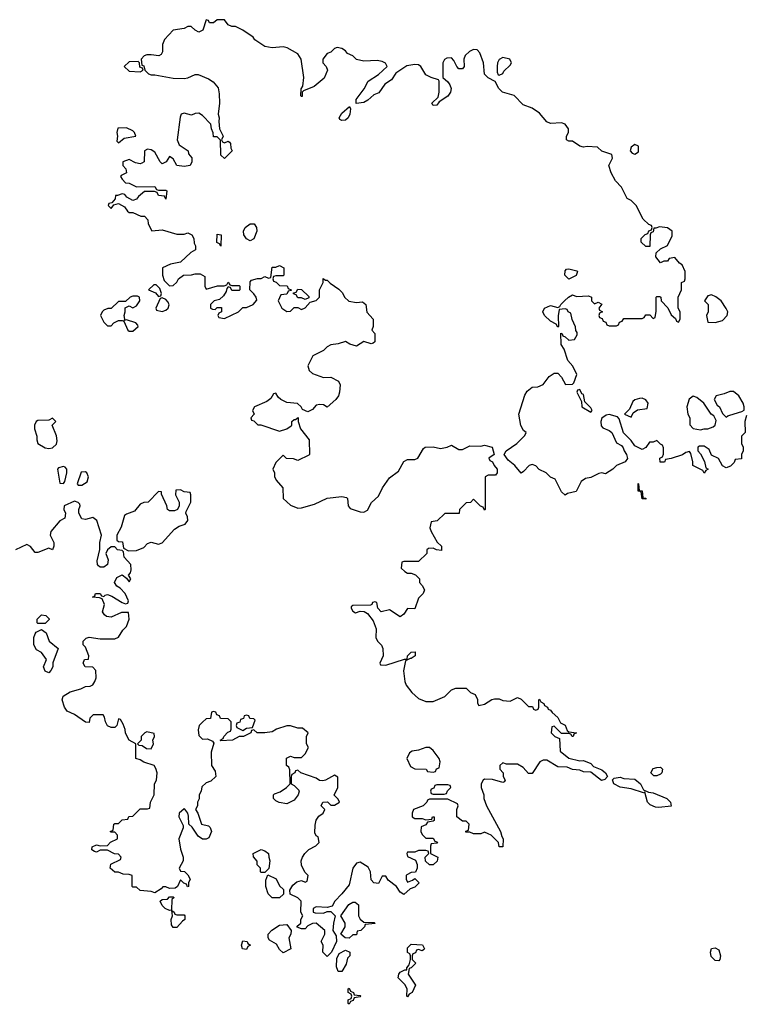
# Model space of a CAD drawing. Header units: inches. Extents: x 2601469 to 2753575, y 449403 to 582909.
# Tile 334 of 350: x 2706031 to 2709994, y 513886 to 519266. Entities that reach past the tile are written whole.
import ezdxf

# ---------------------------------------------------------------- set-up
doc = ezdxf.new("R2010")
doc.units = ezdxf.units.IN
doc.header["$MEASUREMENT"] = 0
doc.layers.add('C7501', color=7, linetype='Continuous')

msp = doc.modelspace()

# ---------------------------------------------------------------- linework, layer by layer
at = {"layer": 'C7501', "color": 4, "elevation": 4}
msp.add_lwpolyline([(2710000, 517103.1), (2709991, 517070), (2709994, 517010), (2709974, 516990), (2709974, 516950), (2709982, 516930), (2709982, 516910), (2709974, 516890), (2709972.7, 516867.3), (2709938, 516862), (2709932.7, 516847.3), (2709912.7, 516827.3), (2709890, 516818), (2709868.7, 516828.7), (2709848.4, 516868.4), (2709810, 516886), (2709797.2, 516917.2), (2709770, 516935.3), (2709743.6, 516936.4), (2709734, 516930), (2709734, 516910), (2709750, 516894), (2709771.6, 516851.6), (2709778, 516818), (2709792, 516810), (2709778, 516802), (2709770, 516788), (2709762, 516802), (2709708, 516830), (2709708, 516850), (2709696.4, 516896.4), (2709690, 516906), (2709670, 516902), (2709650.8, 516889.2), (2709590, 516868), (2709558, 516862), (2709552, 516848), (2709529, 516849), (2709528, 516870), (2709542, 516878), (2709547.3, 516892.7), (2709547.3, 516927.3), (2709542, 516942), (2709530, 516946), (2709510, 516966), (2709490, 516958), (2709470, 516958), (2709451.1, 516928.9), (2709430, 516918), (2709390, 516938), (2709370, 516966), (2709328.4, 517008.4), (2709304.7, 517084.7), (2709296.5, 517096.5), (2709250, 517109.2), (2709234.8, 517105.2), (2709211, 517089), (2709204.7, 517070), (2709206, 517046), (2709215.3, 517035.3), (2709250, 517021), (2709264.7, 517010), (2709290, 516954), (2709318.8, 516938.8), (2709326.8, 516926.8), (2709332, 516910), (2709346, 516890), (2709350, 516868), (2709338, 516850), (2709291.3, 516830), (2709270.5, 516809.5), (2709230, 516785.2), (2709210, 516789.2), (2709194.4, 516785.6), (2709150, 516764), (2709121, 516759), (2709098, 516742), (2709071.1, 516688.9), (2709023.6, 516676.4), (2709010, 516668), (2708990, 516686), (2708955.3, 516755.3), (2708930, 516766), (2708906, 516790), (2708869.1, 516809.1), (2708850, 516828), (2708830, 516835.3), (2708814, 516830), (2708783.6, 516796.4), (2708770, 516788.7), (2708735.3, 516830), (2708698.9, 516858.9), (2708678, 516890), (2708688.7, 516910), (2708746, 516950), (2708790, 516994), (2708798, 517010), (2708782, 517022), (2708768.4, 517048.4), (2708758, 517110), (2708790, 517214), (2708803.1, 517236.9), (2708830, 517258), (2708860.4, 517259.6), (2708890, 517272), (2708923.1, 517316.9), (2708950, 517334), (2708970, 517334), (2708990, 517312), (2709012.7, 517272.7), (2709050, 517274), (2709058, 517282), (2709073.6, 517326.4), (2709052.9, 517372.9), (2709024.7, 517404.7), (2709005.2, 517465.2), (2708988.9, 517491.1), (2708987.3, 517552.7), (2708994, 517550), (2708998, 517538), (2709010, 517534), (2709030, 517514), (2709062, 517518), (2709076.4, 517543.6), (2709076.4, 517556.4), (2709068.4, 517568.4), (2709067.3, 517587.3), (2709048.4, 517628.4), (2709042, 517662), (2709026, 517670), (2709022, 517682), (2709010, 517686), (2708978, 517682), (2708972.7, 517647.3), (2708974, 517590), (2708970, 517586), (2708962, 517602), (2708930, 517618), (2708898, 517650), (2708888.7, 517670), (2708898, 517690), (2708930, 517704.7), (2708970, 517694), (2708982, 517698), (2708986, 517710), (2709006, 517730), (2709028, 517750), (2709050, 517762), (2709072.7, 517752.7), (2709136.9, 517756.9), (2709154, 517750), (2709154, 517730), (2709170, 517714), (2709190, 517722), (2709211.3, 517711.3), (2709194, 517690), (2709198, 517678), (2709214, 517670), (2709198, 517662), (2709194, 517650), (2709198, 517638), (2709212.7, 517632.7), (2709218, 517618), (2709232.7, 517612.7), (2709238, 517598), (2709250, 517594), (2709290, 517594), (2709302, 517598), (2709307.3, 517612.7), (2709322, 517618), (2709330, 517634), (2709430, 517634), (2709442, 517638), (2709450, 517654), (2709472.7, 517652.7), (2709490, 517634), (2709502, 517638), (2709507.3, 517672.7), (2709508, 517750), (2709510, 517754), (2709527.3, 517752.7), (2709532, 517750), (2709534, 517730), (2709571.3, 517691.3), (2709590, 517654), (2709612.7, 517632.7), (2709618, 517618), (2709630, 517614), (2709638, 517630), (2709638, 517670), (2709628, 517690), (2709628, 517750), (2709646, 517790), (2709646, 517830), (2709662, 517838), (2709666, 517850), (2709666, 517890), (2709650, 517926), (2709635.3, 517935.3), (2709610, 517966), (2709578, 517962), (2709570, 517946), (2709550, 517946), (2709530, 517938), (2709506, 517970), (2709507.3, 517992.7), (2709530, 518014), (2709568.4, 518031.6), (2709595.5, 518084.5), (2709594, 518110), (2709570, 518129.2), (2709525.4, 518134.6), (2709506, 518126), (2709494, 518126), (2709490, 518106), (2709478, 518102), (2709474, 518090), (2709472.7, 518027.3), (2709450, 518026), (2709426, 518050), (2709426, 518070), (2709447.3, 518092.7), (2709462, 518098), (2709467.3, 518112.7), (2709482, 518118), (2709486, 518130), (2709482, 518142), (2709467.3, 518147.3), (2709436.4, 518176.4), (2709398, 518250), (2709370, 518278), (2709348.9, 518288.9), (2709318, 518350), (2709284.7, 518384.7), (2709262, 518430), (2709248.7, 518470), (2709268, 518510), (2709266, 518530), (2709210, 518548), (2709186, 518570), (2709130, 518574), (2709110, 518568.7), (2709090, 518575.3), (2709050, 518602), (2709030, 518602), (2709018, 518610), (2709018, 518630), (2709028, 518650), (2709028, 518670), (2709010, 518695.3), (2708990, 518702), (2708930, 518698), (2708910, 518708), (2708870, 518755.3), (2708830, 518782), (2708780.2, 518800.2), (2708732.5, 518852.5), (2708668.7, 518870), (2708648.7, 518890), (2708628.4, 518928.4), (2708590, 518948), (2708569.1, 518969.1), (2708564, 519030), (2708544.7, 519084.7), (2708530, 519102), (2708510, 519104), (2708487.3, 519092.7), (2708464.7, 519070), (2708456, 519050), (2708458, 519010), (2708450, 518998), (2708430, 518998), (2708418, 519010), (2708403.1, 519043.1), (2708390, 519058), (2708363.6, 519056.4), (2708351.6, 519048.4), (2708342, 519030), (2708342, 518950), (2708370, 518926), (2708380.7, 518910), (2708387.3, 518890), (2708384, 518870), (2708370, 518849), (2708322.8, 518817.2), (2708310, 518799), (2708290, 518798), (2708282, 518810), (2708317.2, 518842.8), (2708322.7, 518870), (2708322, 518930), (2708318, 518938), (2708278, 518950), (2708250, 518964), (2708222, 519010), (2708210, 519019), (2708190, 519021.2), (2708145.8, 519014.2), (2708085.5, 518974.5), (2708062.4, 518937.6), (2708026.2, 518913.8), (2707993, 518867), (2707965.2, 518854.8), (2707933, 518827), (2707910, 518814), (2707868.4, 518808.4), (2707868.7, 518830), (2707912.7, 518887.3), (2707934, 518930), (2707990, 518966), (2708038, 519010), (2708028.4, 519028.4), (2708010, 519038), (2707983.1, 519043.1), (2707910, 519039), (2707870, 519048.7), (2707850, 519068), (2707821.2, 519081.2), (2707810, 519095.3), (2707790, 519108.7), (2707765.4, 519114.6), (2707750, 519108), (2707731.3, 519088.7), (2707710, 519082), (2707686, 519050), (2707686.8, 519030), (2707704.7, 519010), (2707712, 518990), (2707694, 518946), (2707639.1, 518900.9), (2707582, 518878), (2707574, 518870), (2707574, 518846), (2707570, 518846), (2707566, 518850), (2707568.7, 518888.7), (2707578, 518902), (2707583.7, 518950), (2707569, 519050), (2707550, 519079), (2707491.9, 519111.9), (2707470, 519118), (2707410, 519112.7), (2707370, 519119), (2707315.3, 519155.3), (2707306, 519170), (2707250, 519208), (2707210, 519228), (2707190, 519228), (2707170, 519238), (2707150, 519266), (2707110, 519266), (2707090, 519248), (2707068.4, 519248.4), (2707062, 519262), (2707050, 519266), (2707030.9, 519209.1), (2707010, 519198), (2706990, 519208), (2706968.4, 519228.4), (2706950, 519228.7), (2706930, 519218), (2706870, 519208), (2706822, 519158), (2706811.3, 519130), (2706812, 519090), (2706803.6, 519076.4), (2706791.3, 519068.7), (2706750, 519074), (2706726, 519074), (2706711.3, 519068.7), (2706694, 519050), (2706698, 519018), (2706710, 519014), (2706714, 518990), (2706734, 518970), (2706750, 518964.7), (2706770, 518964.7), (2706870, 518946), (2706930, 518944), (2706950, 518947.7), (2706990, 518966.8), (2707006.4, 518966.4), (2707062.8, 518942.8), (2707087.1, 518927.1), (2707114.4, 518894.4), (2707120.7, 518860.7), (2707122, 518810), (2707114.8, 518750), (2707121, 518730), (2707118, 518710), (2707122, 518670), (2707142, 518630), (2707134, 518610), (2707138, 518598), (2707150, 518594), (2707170, 518602), (2707176.9, 518596.9), (2707182, 518590), (2707183.6, 518563.6), (2707191.1, 518548.9), (2707150, 518508), (2707130, 518526), (2707127.3, 518607.3), (2707110, 518626), (2707090, 518626), (2707088.4, 518648.4), (2707078, 518670), (2707075.3, 518695.3), (2707030, 518742), (2707010, 518755.3), (2706990, 518754), (2706970, 518744), (2706930, 518755.3), (2706914, 518750), (2706906.8, 518733.2), (2706891.3, 518610), (2706902.8, 518582.8), (2706952, 518550), (2706952.7, 518532.7), (2706971, 518511), (2706971, 518490), (2706962, 518470), (2706930, 518464), (2706890, 518468.7), (2706870, 518506), (2706850, 518518), (2706831.3, 518488.7), (2706810, 518478), (2706798, 518490), (2706770, 518542), (2706750, 518555.3), (2706730, 518559), (2706712, 518550), (2706711, 518490), (2706698, 518482), (2706690, 518479), (2706663.1, 518483.1), (2706630, 518502), (2706594, 518490), (2706594, 518470), (2706611.6, 518451.6), (2706614, 518430), (2706584.7, 518415.3), (2706582, 518410), (2706590, 518394), (2706610, 518374), (2706630, 518372), (2706670, 518352), (2706770, 518354), (2706778, 518338), (2706790, 518334), (2706830, 518334), (2706834, 518330), (2706830, 518286), (2706822, 518302), (2706790, 518306), (2706782, 518322), (2706767.3, 518327.3), (2706712.7, 518327.3), (2706679.6, 518300.4), (2706670, 518286), (2706650, 518278), (2706616.4, 518296.4), (2706606, 518310), (2706590, 518315.3), (2706566, 518306), (2706554, 518306), (2706552, 518288), (2706534, 518266), (2706518, 518262), (2706514, 518250), (2706530, 518234), (2706546, 518254), (2706570, 518262), (2706603.6, 518243.6), (2706619.6, 518219.6), (2706630, 518212), (2706650, 518212), (2706692.7, 518192.7), (2706712, 518192), (2706731.6, 518171.6), (2706732, 518150), (2706752.7, 518112.7), (2706810, 518118), (2706890, 518094), (2706930, 518094), (2706950, 518102), (2706972, 518090), (2706982, 518070), (2706984.7, 518044.7), (2706992, 518030), (2706992, 518008), (2706965.4, 517994.6), (2706910, 517942), (2706854, 517930), (2706812, 517910), (2706811.3, 517870), (2706821, 517841), (2706850, 517812), (2706870, 517814), (2706888.7, 517831.3), (2706898, 517850), (2706926, 517870), (2706970, 517871.3), (2706990, 517878), (2707016.9, 517876.9), (2707042, 517862), (2707042, 517810), (2707050, 517794), (2707111.3, 517811.3), (2707147.3, 517812.7), (2707162, 517818), (2707170, 517832), (2707178, 517818), (2707190, 517814), (2707230, 517814), (2707234, 517810), (2707234, 517790), (2707230, 517786), (2707190, 517786), (2707182, 517802), (2707170, 517806), (2707162, 517798), (2707159.6, 517780.4), (2707143.6, 517756.4), (2707122, 517738), (2707094, 517730), (2707074, 517710), (2707074, 517690), (2707083.6, 517683.6), (2707098, 517682), (2707110, 517694), (2707132.7, 517692.7), (2707134, 517670), (2707118, 517662), (2707114, 517650), (2707118, 517638), (2707150, 517634), (2707226, 517670), (2707250, 517694), (2707270, 517694), (2707306, 517710), (2707326, 517734), (2707322, 517750), (2707310, 517768), (2707288, 517790), (2707290, 517834), (2707298, 517842), (2707330, 517852), (2707350, 517852), (2707370, 517862), (2707390, 517854), (2707402, 517858), (2707410, 517914), (2707430, 517914), (2707450, 517922), (2707474, 517910), (2707474, 517870), (2707470, 517866), (2707430, 517866), (2707418, 517862), (2707414, 517850), (2707418, 517838), (2707432.7, 517832.7), (2707450, 517814), (2707491.6, 517811.6), (2707498, 517798), (2707514, 517790), (2707514, 517786), (2707498, 517782), (2707490, 517766), (2707458, 517762), (2707442, 517730), (2707462, 517690), (2707490, 517672), (2707510, 517674), (2707530, 517694), (2707550, 517694), (2707570, 517682), (2707590, 517692), (2707618, 517722), (2707650, 517732), (2707668, 517750), (2707668, 517790), (2707688, 517830), (2707688, 517852), (2707702, 517842), (2707710, 517842), (2707726, 517826), (2707774.4, 517794.4), (2707794, 517774), (2707804.7, 517750), (2707827.9, 517727.9), (2707870, 517721), (2707903.6, 517723.6), (2707922, 517710), (2707927.1, 517667.1), (2707962, 517630), (2707962, 517590), (2707954, 517570), (2707971.1, 517551.1), (2707970, 517506), (2707962, 517498), (2707950, 517495.3), (2707910, 517508), (2707870, 517482), (2707833.6, 517493.6), (2707810, 517508), (2707770, 517494), (2707730, 517488.7), (2707710, 517478), (2707690, 517458), (2707632, 517430), (2707604.7, 517375.3), (2707612, 517350), (2707630, 517332), (2707690, 517311.3), (2707730, 517312), (2707772, 517290), (2707782, 517270), (2707778, 517230), (2707772, 517210), (2707758, 517190), (2707710, 517148.7), (2707690, 517162), (2707670, 517164), (2707650, 517159), (2707630, 517135.3), (2707604, 517124), (2707575.3, 517135.3), (2707568.7, 517150), (2707549.1, 517169.1), (2707490, 517174), (2707458, 517190), (2707443.1, 517203.1), (2707430, 517226), (2707418, 517222), (2707403.6, 517196.4), (2707381, 517179), (2707314, 517150), (2707302, 517130), (2707312, 517110), (2707294, 517090), (2707298, 517078), (2707310, 517074), (2707332, 517052), (2707348, 517052), (2707450, 517018), (2707490, 517031.3), (2707513.6, 517046.4), (2707518, 517050), (2707518, 517070), (2707530, 517082), (2707538, 517082), (2707552.7, 517092.7), (2707552, 517070), (2707564.7, 517030), (2707611.3, 516970), (2707614, 516890), (2707610, 516886), (2707550, 516858), (2707527.3, 516867.3), (2707488.4, 516868.4), (2707470, 516886), (2707430, 516846), (2707414, 516810), (2707422, 516790), (2707422, 516770), (2707431.3, 516750), (2707468.4, 516708.4), (2707470.4, 516650), (2707510, 516612.7), (2707550, 516597.1), (2707570, 516598), (2707642, 516618), (2707710, 516651.3), (2707790, 516661), (2707816, 516656), (2707822, 516650), (2707824.7, 516610), (2707836, 516596), (2707890, 516577.3), (2707910, 516574.8), (2707930, 516586), (2707952.3, 516627.7), (2707990, 516662), (2708012.5, 516707.5), (2708050, 516762), (2708100.4, 516799.6), (2708128.7, 516851.3), (2708150, 516862), (2708190, 516862), (2708206, 516870), (2708236.4, 516923.6), (2708246, 516930), (2708290, 516931.3), (2708330, 516922.8), (2708366, 516930), (2708390, 516942), (2708430, 516918), (2708450, 516918), (2708490, 516938), (2708550, 516936), (2708570, 516941), (2708611.1, 516931.1), (2708622, 516890), (2708594, 516870), (2708598, 516858), (2708614, 516850), (2708622, 516830), (2708638, 516810), (2708638, 516790), (2708630, 516778), (2708590, 516778), (2708572.7, 516767.3), (2708574, 516590), (2708570, 516586), (2708562, 516602), (2708547.3, 516607.3), (2708510, 516646), (2708492.7, 516627.3), (2708470, 516626), (2708434, 516590), (2708431.6, 516568.4), (2708352.7, 516567.3), (2708311.6, 516528.4), (2708278, 516522), (2708272, 516490), (2708278, 516470), (2708311.6, 516411.6), (2708334, 516390), (2708334, 516366), (2708308.4, 516368.4), (2708290, 516378), (2708263.6, 516376.4), (2708254, 516370), (2708254, 516350), (2708210, 516306), (2708130, 516306), (2708118, 516302), (2708114, 516270), (2708134, 516250), (2708150, 516242), (2708170, 516242), (2708192.7, 516232.7), (2708214, 516210), (2708214, 516190), (2708230, 516174), (2708242, 516150), (2708234, 516130), (2708210, 516106), (2708190, 516046), (2708150, 516048), (2708130, 516018), (2708110, 516004), (2708050, 516042), (2708006, 516030), (2707988, 516050), (2707982, 516082), (2707970, 516086), (2707958, 516082), (2707954, 516070), (2707947.3, 516067.3), (2707850, 516066), (2707842, 516058), (2707842, 516050), (2707850, 516034), (2707865.4, 516025.4), (2707890, 516034), (2707912.7, 516032.7), (2707930, 516022), (2707961, 515981), (2707978, 515938), (2707976, 515890), (2707984.7, 515870), (2708007.5, 515847.5), (2708014, 515830), (2708016.3, 515790), (2707998, 515750), (2708001, 515741), (2708030, 515738.8), (2708132.7, 515772.7), (2708147.3, 515772.7), (2708148.7, 515790), (2708168.7, 515810), (2708191.3, 515811.3), (2708190.5, 515789.5), (2708170, 515775.3), (2708163.6, 515776.4), (2708138, 515762), (2708127.3, 515707.3), (2708134, 515650), (2708142.8, 515630), (2708173.4, 515590), (2708210, 515556.3), (2708250, 515540.5), (2708290, 515540.7), (2708352.7, 515567.3), (2708390, 515604.7), (2708412.7, 515612.7), (2708470, 515614), (2708494, 515590), (2708518, 515578), (2708531.3, 515551.3), (2708531.6, 515531.6), (2708538, 515518), (2708570, 515526), (2708610, 515551.3), (2708624.7, 515555.3), (2708650, 515556), (2708670, 515546.8), (2708710, 515542), (2708750, 515562), (2708770, 515554), (2708810, 515514), (2708832.7, 515512.7), (2708838, 515498), (2708850, 515494), (2708862, 515498), (2708866, 515510), (2708866, 515550), (2708870, 515554), (2708878, 515538), (2708894, 515530), (2708898, 515518), (2708914, 515510), (2708918, 515498), (2708930, 515494), (2708939.6, 515479.6), (2708970, 515454), (2708984.7, 515424.7), (2709011.1, 515411.1), (2709022, 515382), (2709030, 515374), (2709072, 515370), (2709058, 515362), (2709054, 515350), (2709048.9, 515348.9), (2709042, 515362), (2709030, 515366), (2708990, 515366), (2708950, 515406), (2708938, 515402), (2708934, 515370), (2708954, 515350), (2708978.8, 515338.8), (2708982.8, 515270), (2709030, 515231), (2709090, 515216), (2709110, 515218.8), (2709150, 515201), (2709164.9, 515184.9), (2709210, 515167.7), (2709231.3, 515150), (2709242, 515130), (2709226.4, 515113.6), (2709209.5, 515109.5), (2709150, 515154), (2709110, 515156), (2709090, 515165.2), (2709049.5, 515169.5), (2709022, 515182), (2708970, 515183.6), (2708910, 515220.9), (2708890, 515220.9), (2708871, 515210), (2708830, 515148), (2708810, 515148), (2708780.4, 515180.4), (2708750, 515198), (2708690, 515198), (2708670, 515206), (2708654, 515190), (2708654, 515170), (2708671.6, 515151.6), (2708672, 515130), (2708682, 515110), (2708678, 515102), (2708670, 515098), (2708613.6, 515113.6), (2708570, 515115.3), (2708562, 515110), (2708552, 515090), (2708551.3, 515070), (2708566, 515030), (2708566, 515010), (2708581, 514970), (2708658, 514830), (2708663.6, 514803.6), (2708671.3, 514790), (2708670, 514746), (2708650, 514746), (2708646, 514770), (2708606, 514810), (2708590, 514818), (2708570, 514826), (2708550, 514818), (2708510, 514818), (2708490, 514826), (2708467.3, 514827.3), (2708467.3, 514832.7), (2708482, 514838), (2708486, 514870), (2708470, 514886), (2708450, 514886), (2708418, 514910), (2708418, 514950), (2708426, 514970), (2708422, 514982), (2708370, 515006), (2708270, 515006), (2708258, 515002), (2708254, 514990), (2708234, 514970), (2708182, 514950), (2708174, 514930), (2708174, 514910), (2708190, 514902), (2708230, 514902), (2708250, 514894), (2708282, 514898), (2708286, 514910), (2708294, 514910), (2708294, 514890), (2708290, 514886), (2708258, 514882), (2708250, 514866), (2708224.7, 514855.3), (2708222, 514830), (2708230, 514814), (2708250, 514794), (2708290, 514794), (2708298, 514778), (2708312.7, 514772.7), (2708310, 514766), (2708278, 514762), (2708274, 514750), (2708274, 514710), (2708314, 514690), (2708311.6, 514668.4), (2708290, 514648.7), (2708268.7, 514648.7), (2708247.3, 514667.3), (2708246, 514690), (2708266, 514710), (2708262, 514722), (2708250, 514726), (2708210, 514726), (2708190, 514718), (2708150, 514718), (2708144.7, 514710), (2708150, 514694), (2708192.7, 514672.7), (2708202, 514650), (2708202, 514630), (2708192.7, 514607.3), (2708170, 514606), (2708146, 514594), (2708142, 514590), (2708142, 514570), (2708150, 514554), (2708176.4, 514563.6), (2708190, 514574), (2708212, 514550), (2708190, 514526), (2708163.6, 514516.4), (2708130, 514486), (2708110, 514498), (2708088.7, 514530), (2708044, 514564), (2708030, 514586), (2708010, 514586), (2707990, 514546), (2707966, 514550), (2707950, 514566), (2707948, 514610), (2707934.6, 514634.6), (2707890, 514662), (2707870, 514658), (2707850.9, 514629.1), (2707830, 514538), (2707791.1, 514488.9), (2707752, 514450), (2707738, 514422), (2707710, 514415.3), (2707650, 514418), (2707634, 514410), (2707634, 514390), (2707645.4, 514385.4), (2707690, 514384.7), (2707710, 514394), (2707730, 514394), (2707754, 514370), (2707744.7, 514330), (2707742, 514290), (2707759.6, 514259.6), (2707762, 514230), (2707734, 514170), (2707710, 514148), (2707686, 514170), (2707688, 514210), (2707678, 514230), (2707698, 514270), (2707698, 514290), (2707650, 514328.7), (2707630, 514328), (2707604.7, 514315.3), (2707590, 514298), (2707570, 514298), (2707547.3, 514307.3), (2707547.3, 514312.7), (2707566, 514330), (2707566, 514350), (2707578, 514370), (2707566, 514390), (2707568, 514450), (2707550, 514468), (2707508, 514488), (2707506, 514510), (2707523.1, 514536.9), (2707544, 514556), (2707570, 514562), (2707590, 514554), (2707602, 514558), (2707606, 514590), (2707588.4, 514608.4), (2707570, 514646), (2707568.7, 514670), (2707575.3, 514690), (2707589.3, 514710.7), (2707610, 514731.3), (2707648.4, 514751.6), (2707666, 514770), (2707662, 514802), (2707650, 514806), (2707643.1, 514823.1), (2707644.7, 514864.7), (2707650, 514892), (2707665.2, 514914.8), (2707688, 514930), (2707698, 514950), (2707678, 514970), (2707686, 514990), (2707711.6, 514991.6), (2707730, 514974), (2707750, 514974), (2707778, 514990), (2707770, 515006), (2707748.7, 515028.7), (2707768.7, 515070), (2707768, 515128), (2707750, 515138), (2707702, 515110), (2707686.6, 515106.6), (2707669.4, 515109.4), (2707650, 515122), (2707566, 515150), (2707550, 515166), (2707538, 515162), (2707534, 515150), (2707518, 515142), (2707514, 515130), (2707514, 515090), (2707530, 515082), (2707555.3, 515055.3), (2707558, 515050), (2707552, 515030), (2707530, 515002), (2707490, 514982), (2707449.1, 514989.1), (2707430, 514998), (2707418, 515010), (2707418, 515030), (2707423.1, 515036.9), (2707453.6, 515046.4), (2707489.1, 515070.9), (2707508, 515090), (2707507.3, 515167.3), (2707502, 515182), (2707488, 515190), (2707488.4, 515231.6), (2707510, 515242), (2707530, 515234), (2707570, 515234), (2707590, 515254), (2707608, 515290), (2707598, 515310), (2707598, 515350), (2707606, 515370), (2707575.3, 515395.3), (2707550, 515394), (2707510, 515408), (2707490, 515408), (2707434, 515390), (2707410, 515375.3), (2707370, 515368.7), (2707328.9, 515368.9), (2707310, 515386), (2707298, 515382), (2707294, 515370), (2707254, 515350), (2707230, 515348.7), (2707194, 515330), (2707130, 515326), (2707126, 515330), (2707142, 515338), (2707146, 515350), (2707167.3, 515372.7), (2707182, 515378), (2707186, 515390), (2707186, 515430), (2707170, 515446), (2707127.3, 515447.3), (2707122, 515462), (2707107.3, 515467.3), (2707102, 515482), (2707090, 515486), (2707078, 515482), (2707072.7, 515447.3), (2707050, 515446), (2707030, 515428), (2707012, 515410), (2707006.4, 515386.4), (2707010, 515354), (2707030, 515334), (2707056.9, 515336.9), (2707083.6, 515323.6), (2707092, 515312), (2707076.9, 515263.1), (2707078, 515190), (2707099.6, 515159.6), (2707102, 515130), (2707075.3, 515104.7), (2707050, 515095.3), (2707026.4, 515073.6), (2707022, 515050), (2707012, 515030), (2707011.6, 515008.4), (2707002, 514990), (2707002, 514970), (2706992, 514950), (2707004.7, 514930), (2707024.7, 514870), (2707062, 514862), (2707071.6, 514851.6), (2707078, 514830), (2707063.6, 514796.4), (2707050, 514788), (2707030, 514788), (2707005.6, 514805.6), (2706973.6, 514853.6), (2706955.3, 514870), (2706954, 514914), (2706949, 514930), (2706932.9, 514952.9), (2706930, 514954), (2706902.8, 514930), (2706900.7, 514910), (2706923.6, 514863.6), (2706924.7, 514850), (2706901, 514790), (2706910, 514734), (2706924.7, 514690), (2706924.7, 514670), (2706902, 514630), (2706910, 514614), (2706931.6, 514611.6), (2706950, 514594), (2706962, 514570), (2706954, 514550), (2706954, 514530), (2706947.3, 514527.3), (2706942, 514542), (2706927.3, 514547.3), (2706910, 514566), (2706894, 514530), (2706879.6, 514520.4), (2706850, 514518), (2706830, 514528), (2706812.7, 514527.3), (2706803.6, 514516.4), (2706770, 514495.3), (2706750, 514502), (2706688.4, 514508.4), (2706670, 514526), (2706650, 514526), (2706646, 514530), (2706646, 514590), (2706630, 514595.3), (2706596.4, 514596.4), (2706570, 514608), (2706550, 514608), (2706526, 514630), (2706528.9, 514651.1), (2706582, 514678), (2706586, 514690), (2706570, 514706), (2706548.4, 514708.4), (2706510, 514728), (2706470, 514728), (2706450, 514718), (2706440.4, 514720.4), (2706426, 514730), (2706427.3, 514747.3), (2706450, 514758), (2706470, 514752), (2706510, 514754), (2706527.3, 514772.7), (2706566, 514790), (2706566, 514810), (2706550, 514826), (2706530, 514826), (2706526, 514830), (2706542, 514838), (2706546, 514870), (2706550, 514874), (2706570, 514874), (2706590, 514894), (2706622, 514898), (2706627.3, 514912.7), (2706650, 514914), (2706690, 514954), (2706730, 514954), (2706742, 514958), (2706746, 514990), (2706766, 515030), (2706768, 515090), (2706778, 515110), (2706782, 515150), (2706774.6, 515174.6), (2706766, 515190), (2706710, 515208.7), (2706690, 515222), (2706666, 515230), (2706666, 515310), (2706628.4, 515328.4), (2706608.4, 515368.4), (2706607.3, 515387.3), (2706596.4, 515416.4), (2706582, 515442), (2706570, 515446), (2706562, 515410), (2706550, 515398), (2706530, 515398), (2706510, 515408), (2706499, 515430), (2706495.3, 515455.3), (2706487.3, 515467.3), (2706432.7, 515467.3), (2706414, 515450), (2706410, 515426), (2706390, 515428), (2706330, 515468.7), (2706290, 515488), (2706275.3, 515510), (2706264, 515550), (2706269.5, 515570.5), (2706306.8, 515593.2), (2706366, 515610), (2706390, 515622), (2706416.4, 515623.6), (2706430, 515632), (2706442, 515650), (2706448.7, 515670), (2706448, 515710), (2706430, 515728), (2706389.1, 515729.1), (2706378, 515750), (2706386, 515770), (2706407.3, 515772.7), (2706408.7, 515790), (2706390, 515838), (2706378, 515850), (2706378, 515870), (2706394, 515886), (2706410, 515891.3), (2706470, 515882.8), (2706550, 515882.8), (2706570, 515892), (2706595.3, 515930), (2706615.3, 515950), (2706628.7, 515990), (2706626, 516026), (2706587.3, 516027.3), (2706530, 516001.2), (2706505.6, 516005.6), (2706493.6, 516013.6), (2706484, 516030), (2706495.3, 516070), (2706482, 516102), (2706467.3, 516107.3), (2706428, 516110), (2706442, 516118), (2706446, 516130), (2706470, 516131.3), (2706478, 516118), (2706490, 516114), (2706498, 516122), (2706510, 516124.7), (2706535.3, 516115.3), (2706590, 516082), (2706610, 516074), (2706622, 516078), (2706626, 516090), (2706608, 516130), (2706579.3, 516159.3), (2706562, 516170), (2706549, 516190), (2706562, 516218), (2706590, 516232), (2706614, 516214), (2706630, 516194), (2706638, 516210), (2706626, 516230), (2706636.4, 516243.6), (2706640.4, 516259.6), (2706638, 516290), (2706602, 516330), (2706598, 516358), (2706590, 516366), (2706566, 516370), (2706550, 516386), (2706530, 516386), (2706511.6, 516368.4), (2706502, 516350), (2706515.3, 516315.3), (2706510.7, 516289.3), (2706490, 516274), (2706470, 516275.3), (2706462, 516282), (2706455.3, 516290), (2706454, 516310), (2706468.4, 516371.6), (2706468.9, 516408.9), (2706477.2, 516450), (2706452.3, 516530), (2706430, 516545.2), (2706390, 516535.3), (2706370, 516538), (2706354, 516570), (2706354, 516590), (2706362, 516610), (2706359, 516619), (2706350, 516628), (2706330, 516635.3), (2706274, 516610), (2706272, 516590), (2706282, 516570), (2706278, 516542), (2706250, 516528), (2706202, 516470), (2706198, 516450), (2706218, 516410), (2706218, 516390), (2706211.3, 516368.7), (2706190, 516379), (2706130, 516354), (2706115.3, 516355.3), (2706090, 516388), (2706070, 516398), (2706008.4, 516368.4)], dxfattribs=at)
for points in [[(2706678, 519038), (2706630, 519035.3), (2706602, 519010), (2706630, 518984.7), (2706690, 518982), (2706706, 518990), (2706702, 519002), (2706687.3, 519007.3), (2706686, 519030)], [(2708670, 519059), (2708650, 519048), (2708641, 519030), (2708638, 519010), (2708639.6, 518979.6), (2708644.7, 518964.7), (2708650, 518962), (2708670, 518972), (2708676, 518984), (2708710, 519018), (2708717.2, 519030), (2708708, 519050)], [(2707790, 518715.3), (2707780.2, 518720.2), (2707775.3, 518730), (2707790, 518756), (2707832, 518792), (2707838.8, 518778.8), (2707834.8, 518750), (2707826, 518730), (2707810, 518717.2)], [(2706614.6, 518674.6), (2706567.3, 518672.7), (2706561, 518650), (2706564.7, 518630), (2706562, 518602), (2706570, 518594), (2706601.2, 518618.8), (2706666, 518630), (2706658, 518650), (2706650, 518658)], [(2709390, 518584), (2709371.3, 518570), (2709364.7, 518550), (2709376.9, 518536.9), (2709390, 518531.3), (2709410, 518544.7), (2709410, 518575.3)], [(2707290, 518058), (2707270, 518068), (2707255.3, 518090), (2707254, 518110), (2707262, 518130), (2707290, 518151), (2707312, 518150), (2707324.7, 518130), (2707326, 518110), (2707310, 518068)], [(2707130, 518028), (2707122, 518042), (2707108.4, 518048.4), (2707110, 518094), (2707131.3, 518090)], [(2709030, 517849), (2709008.7, 517870), (2709010, 517894), (2709018, 517902), (2709030, 517904.7), (2709074.4, 517894.4), (2709078, 517890), (2709070, 517868)], [(2706776.4, 517816.4), (2706763.6, 517816.4), (2706734, 517790), (2706772.7, 517772.7), (2706790, 517754), (2706802, 517758), (2706806, 517770), (2706796.4, 517796.4)], [(2707590, 517738), (2707570, 517746), (2707550, 517746), (2707542, 517762), (2707527.3, 517767.3), (2707526, 517774), (2707542, 517778), (2707550, 517794), (2707570, 517792), (2707610, 517754), (2707610, 517746)], [(2706675.3, 517755.3), (2706650, 517755.3), (2706634, 517750), (2706610, 517726), (2706570, 517726), (2706530, 517688), (2706512.7, 517687.3), (2706490, 517678), (2706482, 517670), (2706472, 517650), (2706490, 517614), (2706510, 517594), (2706530, 517594), (2706546, 517610), (2706570, 517622), (2706590, 517622), (2706599.6, 517619.6), (2706622, 517570), (2706630, 517564.7), (2706650, 517564.7), (2706678, 517590), (2706676.4, 517596.4), (2706666, 517610), (2706614, 517626), (2706602, 517622), (2706606, 517630), (2706602, 517650), (2706608, 517670), (2706608, 517692), (2706630, 517702), (2706650, 517692), (2706670, 517702), (2706688, 517730), (2706686, 517750)], [(2706810, 517746), (2706798, 517742), (2706774, 517690), (2706778, 517678), (2706810, 517672), (2706830, 517678), (2706842, 517690), (2706847.3, 517707.3), (2706842, 517722), (2706830, 517738)], [(2709810, 517762), (2709790, 517758), (2709772, 517730), (2709791.3, 517710), (2709791.3, 517670), (2709782, 517650), (2709790, 517614), (2709830, 517610.8), (2709870, 517623), (2709894.5, 517650), (2709898, 517670), (2709890, 517688.7), (2709862, 517730), (2709832.5, 517752.5)], [(2709090, 517246), (2709078, 517242), (2709074, 517230), (2709099.6, 517179.6), (2709102, 517150), (2709150, 517122), (2709158, 517130), (2709150, 517146), (2709118, 517178), (2709110, 517218), (2709102, 517222)], [(2709930, 517235.3), (2709910, 517235.3), (2709878.8, 517221.2), (2709834, 517210), (2709824.7, 517190), (2709839.6, 517159.6), (2709854, 517150), (2709870, 517114), (2709890, 517094), (2709898, 517102), (2709910, 517104.7), (2709975.3, 517124.7), (2709987.3, 517132.7), (2709988, 517150), (2709982, 517170), (2709958, 517210)], [(2709430, 517198), (2709416.4, 517196.4), (2709390, 517188.7), (2709380.7, 517179.3), (2709362, 517138), (2709334, 517110), (2709370, 517094), (2709382, 517118), (2709405.6, 517134.4), (2709458, 517142), (2709464, 517170), (2709450, 517188.7)], [(2709710, 517208.7), (2709687.7, 517192.3), (2709674.8, 517150), (2709681, 517110), (2709691.3, 517090), (2709691.6, 517051.6), (2709710, 517032), (2709750, 517024.7), (2709769.1, 517030.9), (2709790, 517031), (2709818, 517042), (2709828.9, 517051.1), (2709835.3, 517075.3), (2709822, 517102), (2709808, 517110), (2709768, 517170), (2709730, 517202)], [(2706210, 517088), (2706190, 517077.2), (2706130, 517076), (2706121, 517070), (2706111.3, 517050), (2706111.3, 517030), (2706124.7, 516990), (2706124.7, 516970), (2706131.1, 516951.1), (2706170, 516926), (2706190, 516922.8), (2706210, 516926.8), (2706232.7, 516947.3), (2706236, 516964), (2706232, 516992), (2706208.7, 517050), (2706228, 517070)], [(2706270, 516824), (2706243.5, 516816.5), (2706238, 516810), (2706250, 516734), (2706270, 516732), (2706277.2, 516742.8), (2706289, 516790), (2706288.7, 516810), (2706280.4, 516820.4)], [(2706390, 516795.3), (2706366.8, 516793.2), (2706344.7, 516730), (2706350, 516722), (2706370, 516722), (2706399, 516741), (2706407.3, 516767.3), (2706398, 516790)], [(2706910, 516698), (2706884.7, 516695.3), (2706882, 516670), (2706902, 516630), (2706902, 516610), (2706894, 516590), (2706876.9, 516583.1), (2706850, 516582), (2706838, 516590), (2706835.3, 516610), (2706806, 516674), (2706806, 516686), (2706790, 516688), (2706732, 516630), (2706710, 516628), (2706690, 516618), (2706658.8, 516581.2), (2706615.3, 516564.7), (2706604, 516556), (2706586, 516494), (2706562, 516450), (2706562, 516422), (2706570, 516414), (2706592.7, 516412.7), (2706598, 516378), (2706624.7, 516364.7), (2706670, 516366), (2706710, 516382), (2706730, 516404.7), (2706750, 516411.3), (2706790, 516401), (2706810, 516406.8), (2706877.2, 516482.8), (2706902, 516498), (2706935.3, 516510), (2706948.7, 516530), (2706948, 516550), (2706938, 516570), (2706940.4, 516579.6), (2706966, 516630), (2706966, 516670), (2706962, 516682), (2706930, 516686)], [(2709450, 516646), (2709430, 516648), (2709426, 516686), (2709408.7, 516690), (2709408.4, 516731.6), (2709411.3, 516730), (2709414, 516694), (2709430, 516692), (2709434, 516654), (2709450, 516652)], [(2706130, 515966), (2706126, 515970), (2706126, 515990), (2706150, 516014), (2706174, 516010), (2706191.6, 515991.6), (2706191.6, 515988.4), (2706170, 515966)], [(2706190, 515698), (2706170, 515706), (2706162, 515730), (2706178, 515770), (2706150, 515808), (2706123.1, 515823.1), (2706108, 515850), (2706108.7, 515890), (2706115.3, 515910), (2706121.2, 515918.8), (2706150, 515934), (2706176, 515916), (2706192, 515870), (2706242, 515830), (2706212.7, 515752.7), (2706212, 515730), (2706202, 515710)], [(2707270, 515466), (2707258, 515462), (2707252.7, 515447.3), (2707238, 515442), (2707232.7, 515427.3), (2707218, 515422), (2707214, 515410), (2707218, 515398), (2707250, 515382), (2707270, 515394), (2707302, 515398), (2707318, 515438), (2707310, 515446), (2707287.3, 515447.3), (2707282, 515462)], [(2706726, 515374), (2706714, 515370), (2706694, 515350), (2706694, 515330), (2706674, 515310), (2706682, 515302), (2706699.6, 515299.6), (2706723.6, 515283.6), (2706750, 515282), (2706762, 515310), (2706758, 515330), (2706768, 515350), (2706766, 515366)], [(2708250, 515289), (2708210, 515274), (2708174, 515270), (2708159.6, 515260.4), (2708144.7, 515230), (2708165.4, 515185.4), (2708190, 515172), (2708251.6, 515171.6), (2708258, 515158), (2708290, 515154), (2708302, 515158), (2708308, 515172), (2708322, 515178), (2708328, 515210), (2708322, 515230), (2708290, 515273.2), (2708270, 515288.7)], [(2709510, 515134), (2709494.6, 515134.6), (2709479, 515150), (2709490, 515174), (2709510, 515180.7), (2709530, 515181), (2709541, 515170), (2709538, 515150), (2709530, 515144)], [(2708370, 515086), (2708310, 515086), (2708298, 515082), (2708292.7, 515067.3), (2708278, 515062), (2708274, 515050), (2708278, 515038), (2708290, 515034), (2708350, 515034), (2708362, 515038), (2708367.3, 515052.7), (2708386, 515070), (2708382, 515082)], [(2709521.2, 514961.2), (2709502.9, 514962.9), (2709475.1, 514975.1), (2709459, 514990), (2709446, 515046), (2709438, 515042), (2709370, 515062.7), (2709310, 515073.2), (2709275.3, 515090), (2709268, 515112), (2709278, 515122), (2709310, 515126.8), (2709330, 515119.1), (2709390, 515116), (2709422, 515090), (2709438, 515058), (2709464.7, 515044.7), (2709490, 515040.7), (2709566, 515010), (2709584.7, 514990), (2709590, 514968.7)], [(2707350, 514606), (2707346, 514610), (2707346, 514630), (2707328.4, 514648.4), (2707327.3, 514667.3), (2707307.3, 514692.7), (2707306, 514710), (2707350, 514731), (2707370, 514724.7), (2707390.9, 514710.9), (2707391.3, 514690), (2707398, 514670), (2707391.6, 514628.4), (2707370, 514606)], [(2707410, 514468), (2707389, 514489), (2707375.3, 514530), (2707376.4, 514563.6), (2707386, 514594), (2707431.1, 514571.1), (2707450, 514534), (2707472.7, 514512.7), (2707472.7, 514487.3), (2707450, 514468)], [(2706850, 514398), (2706826, 514410), (2706810, 514426), (2706798, 514450), (2706810, 514458), (2706839, 514461), (2706850, 514474), (2706870, 514474), (2706874, 514470), (2706862, 514458), (2706859.6, 514400.4)], [(2707830, 514248), (2707808.4, 514248.4), (2707786, 514270), (2707808, 514310), (2707808, 514330), (2707786, 514370), (2707828.9, 514431.1), (2707850, 514444.7), (2707863.6, 514443.6), (2707882, 514430), (2707882, 514370), (2707891.6, 514351.6), (2707910, 514334), (2707967.3, 514332.7), (2707972, 514328), (2707918, 514322), (2707914, 514310), (2707894, 514290), (2707874, 514286), (2707870, 514266), (2707850, 514266)], [(2706890, 514374), (2706930, 514374), (2706934, 514370), (2706934, 514350), (2706919.6, 514340.4), (2706890, 514306), (2706870, 514306), (2706860.4, 514320.4), (2706858, 514350), (2706866, 514370), (2706862, 514398), (2706874, 514390), (2706878, 514378)], [(2707470, 514168), (2707450, 514186), (2707434.6, 514214.6), (2707396.4, 514236.4), (2707388, 514250), (2707388, 514270), (2707408.9, 514291.1), (2707450, 514318), (2707490, 514322), (2707514, 514290), (2707512, 514270), (2707502, 514250), (2707512, 514190)], [(2707270, 514186), (2707248.7, 514190), (2707242, 514210), (2707250, 514232), (2707274, 514230), (2707278, 514218), (2707292, 514210), (2707278, 514202)], [(2707770, 514066), (2707768, 514070), (2707762, 514090), (2707763.1, 514136.9), (2707776.4, 514163.6), (2707810, 514182), (2707834, 514170), (2707834, 514150), (2707822, 514138), (2707814.8, 514105.2), (2707790, 514066)], [(2708230, 514178), (2708210, 514186), (2708198, 514182), (2708192, 514168), (2708178, 514162), (2708174, 514150), (2708174, 514130), (2708194, 514110), (2708170, 514086), (2708158, 514082), (2708152, 514050), (2708192, 513990), (2708174, 513950), (2708158, 513942), (2708150, 513926), (2708146, 513930), (2708148, 513970), (2708134.6, 513994.6), (2708098, 514030), (2708102, 514050), (2708110, 514062), (2708134, 514074), (2708146, 514074), (2708146, 514086), (2708158, 514102), (2708166, 514130), (2708166, 514150), (2708162, 514162), (2708148.9, 514168.9), (2708150, 514194), (2708170, 514214), (2708231.6, 514211.6), (2708242, 514190), (2708236.9, 514183.1)], [(2709850, 514123.7), (2709830, 514124.5), (2709807.2, 514147.3), (2709803.5, 514170), (2709810, 514191), (2709830, 514194.8), (2709850, 514184), (2709858.7, 514150), (2709855.5, 514130)], [(2707830, 513886), (2707826, 513890), (2707826, 513910), (2707842, 513918), (2707846, 513930), (2707842, 513942), (2707826, 513950), (2707826, 513970), (2707830, 513974), (2707838, 513958), (2707854, 513950), (2707858, 513938), (2707890, 513934), (2707894, 513930), (2707890, 513926), (2707858, 513922), (2707852.7, 513907.3), (2707838, 513902)]]:
    msp.add_lwpolyline(points, close=True, dxfattribs=at)

doc.saveas('drawing.dxf')
